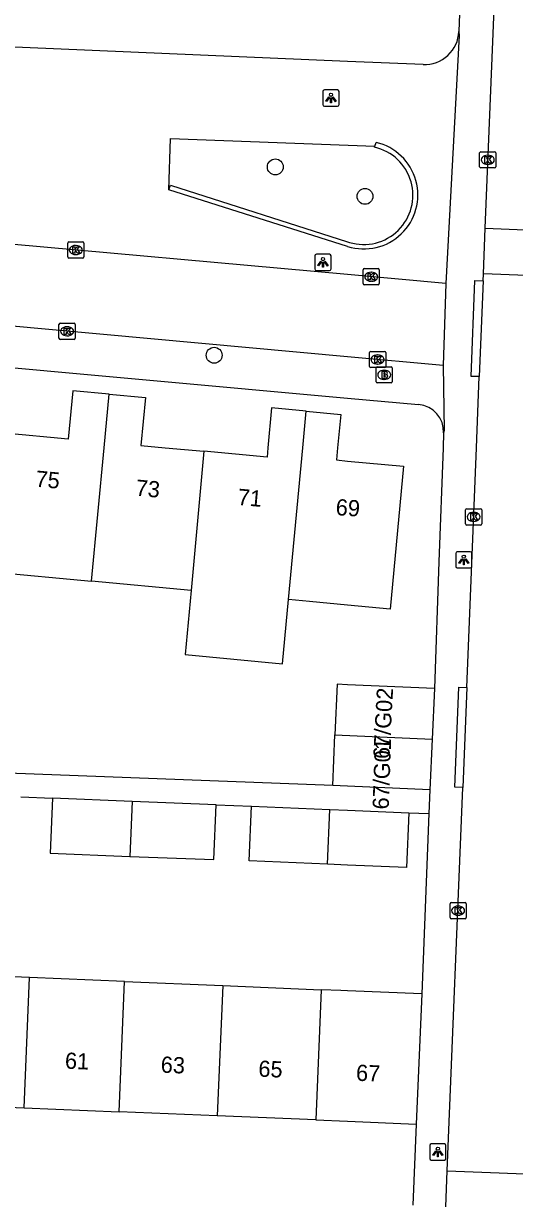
# Model space of a CAD drawing. Extents: x 161355 to 162026, y 386504 to 387459.
# Drawn here: x 161480 to 161510.3, y 386953.7 to 387026.1 of the extents above; entities that cross this region are included whole.
import ezdxf

# ---------------------------------------------------------------- set-up
doc = ezdxf.new("R2010")
doc.units = 0
for name, color, linetype in [('IMGEO_Boom', 7, 'Continuous'), ('IMGEO_Brandkraan', 7, 'Continuous'), ('IMGEO_Groenvoorziening', 7, 'Continuous'), ('IMGEO_Kolk', 7, 'Continuous'), ('IMGEO_Lichtpunt', 7, 'Continuous'), ('IMGEO_Muur', 7, 'Continuous'), ('IMGEO_Pand', 7, 'Continuous'), ('IMGEO_Pand_nummerreeks', 7, 'Continuous'), ('IMGEO_Rijbaan_lokaal_open', 7, 'Continuous'), ('IMGEO_Voetpad_open', 7, 'Continuous')]:
    doc.layers.add(name, color=color, linetype=linetype)

msp = doc.modelspace()

# ---------------------------------------------------------------- linework, layer by layer
at = {"layer": 'IMGEO_Boom'}
for centre in [(161495.537, 387017.301), (161501.071, 387015.487), (161491.767, 387005.697)]:
    msp.add_circle(centre, 0.489, dxfattribs=at)
at = {"layer": 'IMGEO_Brandkraan'}
for p, q in [((161501.751, 387004.067), (161501.751, 387004.919)), ((161501.826, 387004.993), (161502.678, 387004.993)), ((161502.239, 387004.773), (161502.264, 387004.773)), ((161502.752, 387004.919), (161502.752, 387004.067)), ((161502.678, 387003.993), (161501.826, 387003.993)), ((161502.262, 387004.213), (161502.237, 387004.213))]:
    msp.add_line(p, q, dxfattribs=at)
for points in [[(161501.751, 387004.067), (161501.751, 387004.919)], [(161501.826, 387004.993), (161502.678, 387004.993)], [(161502.099, 387004.693), (161502.099, 387004.293), (161502.312, 387004.293)], [(161502.33, 387004.693), (161502.099, 387004.693)], [(161502.278, 387004.612), (161502.224, 387004.612), (161502.224, 387004.536)], [(161502.224, 387004.536), (161502.277, 387004.536)], [(161502.286, 387004.46), (161502.224, 387004.46), (161502.224, 387004.379)], [(161502.752, 387004.919), (161502.752, 387004.067)], [(161502.678, 387003.993), (161501.826, 387003.993)], [(161502.224, 387004.379), (161502.286, 387004.379)]]:
    msp.add_lwpolyline(points, dxfattribs=at)
for centre, radius, start, end in [((161501.828, 387004.917), 0.0765, 91.55205, 178.44795), ((161501.828, 387004.917), 0.0765, 91.55205, 178.44795), ((161502.279, 387004.574), 0.0379, 267.82845, 90.93552), ((161502.287, 387004.419), 0.0404, 269.87594, 90.50774), ((161502.334, 387004.548), 0.145, 59.4692, 91.53667), ((161502.359, 387004.595), 0.0922, 285.51372, 58.15012), ((161502.364, 387004.403), 0.105, 301.31148, 78.98903), ((161502.676, 387004.917), 0.0765, 1.55205, 88.44795), ((161502.676, 387004.917), 0.0765, 1.55205, 88.44795), ((161501.828, 387004.069), 0.0765, 181.55205, 268.44795), ((161501.828, 387004.069), 0.0765, 181.55205, 268.44795), ((161502.318, 387004.544), 0.251, 268.66757, 293.53466), ((161502.676, 387004.069), 0.0765, 271.55205, 358.44795), ((161502.676, 387004.069), 0.0765, 271.55205, 358.44795)]:
    msp.add_arc(centre, radius, start, end, dxfattribs=at)
for centre, major_axis, ratio, start_param, end_param in [((161502.238, 387004.493), (-0.387, 0.002), 0.722429, 4.712389, 7.853982), ((161502.263, 387004.493), (-0.39, 0.002), 0.717154, 1.570796, 4.712389)]:
    msp.add_ellipse(centre, major_axis=major_axis, ratio=ratio, start_param=start_param, end_param=end_param, dxfattribs=at)
at = {"layer": 'IMGEO_Groenvoorziening'}
for points in [[(161501.654, 387018.518), (161501.674, 387018.574)], [(161488.965, 387015.899), (161489.071, 387016.176), (161500, 387012.687), (161500.112, 387012.651)]]:
    msp.add_lwpolyline(points, dxfattribs=at)
msp.add_arc((161500.99, 387015.556), 3.035, 253.19384, 77.35461, dxfattribs=at)
at = {"layer": 'IMGEO_Kolk'}
for p, q in [((161508.214, 387018.239), (161509.066, 387018.239)), ((161508.139, 387017.313), (161508.139, 387018.165)), ((161508.627, 387018.019), (161508.652, 387018.019)), ((161509.14, 387018.165), (161509.14, 387017.313)), ((161509.066, 387017.239), (161508.214, 387017.239)), ((161508.65, 387017.459), (161508.625, 387017.459)), ((161482.734, 387011.754), (161482.734, 387012.606)), ((161482.809, 387012.68), (161483.661, 387012.68)), ((161483.222, 387012.46), (161483.247, 387012.46)), ((161483.735, 387012.606), (161483.735, 387011.754)), ((161483.661, 387011.68), (161482.809, 387011.68)), ((161483.245, 387011.9), (161483.22, 387011.9)), ((161500.951, 387010.109), (161500.951, 387010.961)), ((161501.026, 387011.035), (161501.878, 387011.035)), ((161501.952, 387010.961), (161501.952, 387010.109)), ((161501.462, 387010.255), (161501.437, 387010.255)), ((161501.439, 387010.815), (161501.464, 387010.815)), ((161501.878, 387010.035), (161501.026, 387010.035)), ((161482.197, 387006.749), (161482.197, 387007.601)), ((161482.272, 387007.675), (161483.124, 387007.675)), ((161482.685, 387007.455), (161482.71, 387007.455)), ((161483.198, 387007.601), (161483.198, 387006.749)), ((161483.124, 387006.675), (161482.272, 387006.675)), ((161482.708, 387006.895), (161482.683, 387006.895)), ((161501.42, 387005.936), (161502.272, 387005.936)), ((161501.345, 387005.01), (161501.345, 387005.862)), ((161501.833, 387005.716), (161501.858, 387005.716)), ((161502.346, 387005.862), (161502.346, 387005.01)), ((161502.272, 387004.936), (161501.42, 387004.936)), ((161501.856, 387005.156), (161501.831, 387005.156)), ((161507.27, 386995.313), (161507.27, 386996.165)), ((161507.345, 386996.239), (161508.197, 386996.239)), ((161507.758, 386996.019), (161507.783, 386996.019)), ((161508.271, 386996.165), (161508.271, 386995.313)), ((161508.197, 386995.239), (161507.345, 386995.239)), ((161507.781, 386995.459), (161507.756, 386995.459)), ((161506.313, 386971.052), (161506.313, 386971.904)), ((161506.388, 386971.978), (161507.24, 386971.978)), ((161507.314, 386971.904), (161507.314, 386971.052)), ((161506.824, 386971.198), (161506.799, 386971.198)), ((161506.801, 386971.758), (161506.826, 386971.758)), ((161507.24, 386970.978), (161506.388, 386970.978))]:
    msp.add_line(p, q, dxfattribs=at)
for points in [[(161508.214, 387018.239), (161509.066, 387018.239)], [(161508.139, 387017.313), (161508.139, 387018.165)], [(161508.46, 387017.939), (161508.583, 387017.939), (161508.583, 387017.788), (161508.713, 387017.939), (161508.877, 387017.939), (161508.731, 387017.788), (161508.884, 387017.539), (161508.732, 387017.539), (161508.647, 387017.703), (161508.583, 387017.636), (161508.583, 387017.539), (161508.46, 387017.539), (161508.46, 387017.939)], [(161509.14, 387018.165), (161509.14, 387017.313)], [(161509.066, 387017.239), (161508.214, 387017.239)], [(161482.734, 387011.754), (161482.734, 387012.606)], [(161482.809, 387012.68), (161483.661, 387012.68)], [(161483.735, 387012.606), (161483.735, 387011.754)], [(161483.661, 387011.68), (161482.809, 387011.68)], [(161483.055, 387012.38), (161483.178, 387012.38), (161483.178, 387012.229), (161483.308, 387012.38), (161483.472, 387012.38), (161483.326, 387012.229), (161483.479, 387011.98), (161483.327, 387011.98), (161483.242, 387012.144), (161483.178, 387012.077), (161483.178, 387011.98), (161483.055, 387011.98), (161483.055, 387012.38)], [(161500.951, 387010.109), (161500.951, 387010.961)], [(161501.026, 387011.035), (161501.878, 387011.035)], [(161501.952, 387010.961), (161501.952, 387010.109)], [(161501.272, 387010.735), (161501.395, 387010.735), (161501.395, 387010.584), (161501.525, 387010.735), (161501.689, 387010.735), (161501.543, 387010.584), (161501.696, 387010.335), (161501.544, 387010.335), (161501.459, 387010.499), (161501.395, 387010.432), (161501.395, 387010.335), (161501.272, 387010.335), (161501.272, 387010.735)], [(161501.878, 387010.035), (161501.026, 387010.035)], [(161482.197, 387006.749), (161482.197, 387007.601)], [(161482.272, 387007.675), (161483.124, 387007.675)], [(161482.518, 387007.375), (161482.641, 387007.375), (161482.641, 387007.224), (161482.771, 387007.375), (161482.935, 387007.375), (161482.789, 387007.224), (161482.942, 387006.975), (161482.79, 387006.975), (161482.705, 387007.139), (161482.641, 387007.072), (161482.641, 387006.975), (161482.518, 387006.975), (161482.518, 387007.375)], [(161483.198, 387007.601), (161483.198, 387006.749)], [(161483.124, 387006.675), (161482.272, 387006.675)], [(161501.42, 387005.936), (161502.272, 387005.936)], [(161501.345, 387005.01), (161501.345, 387005.862)], [(161501.666, 387005.636), (161501.789, 387005.636), (161501.789, 387005.485), (161501.919, 387005.636), (161502.083, 387005.636), (161501.937, 387005.485), (161502.09, 387005.236), (161501.938, 387005.236), (161501.853, 387005.4), (161501.789, 387005.333), (161501.789, 387005.236), (161501.666, 387005.236), (161501.666, 387005.636)], [(161502.346, 387005.862), (161502.346, 387005.01)], [(161502.272, 387004.936), (161501.42, 387004.936)], [(161507.27, 386995.313), (161507.27, 386996.165)], [(161507.345, 386996.239), (161508.197, 386996.239)], [(161507.591, 386995.939), (161507.714, 386995.939), (161507.714, 386995.788), (161507.844, 386995.939), (161508.008, 386995.939), (161507.862, 386995.788), (161508.015, 386995.539), (161507.863, 386995.539), (161507.778, 386995.703), (161507.714, 386995.636), (161507.714, 386995.539), (161507.591, 386995.539), (161507.591, 386995.939)], [(161508.271, 386996.165), (161508.271, 386995.313)], [(161508.197, 386995.239), (161507.345, 386995.239)], [(161506.313, 386971.052), (161506.313, 386971.904)], [(161506.388, 386971.978), (161507.24, 386971.978)], [(161507.314, 386971.904), (161507.314, 386971.052)], [(161506.634, 386971.678), (161506.757, 386971.678), (161506.757, 386971.527), (161506.887, 386971.678), (161507.051, 386971.678), (161506.905, 386971.527), (161507.058, 386971.278), (161506.906, 386971.278), (161506.821, 386971.442), (161506.757, 386971.375), (161506.757, 386971.278), (161506.634, 386971.278), (161506.634, 386971.678)], [(161507.24, 386970.978), (161506.388, 386970.978)]]:
    msp.add_lwpolyline(points, dxfattribs=at)
for centre, start, end in [((161508.216, 387018.163), 91.55205, 178.44795), ((161508.216, 387018.163), 91.55205, 178.44795), ((161509.064, 387018.163), 1.55205, 88.44795), ((161509.064, 387018.163), 1.55205, 88.44795), ((161508.216, 387017.315), 181.55205, 268.44795), ((161508.216, 387017.315), 181.55205, 268.44795), ((161509.064, 387017.315), 271.55205, 358.44795), ((161509.064, 387017.315), 271.55205, 358.44795), ((161482.811, 387012.604), 91.55205, 178.44795), ((161482.811, 387012.604), 91.55205, 178.44795), ((161483.659, 387012.604), 1.55205, 88.44795), ((161483.659, 387012.604), 1.55205, 88.44795), ((161482.811, 387011.756), 181.55205, 268.44795), ((161482.811, 387011.756), 181.55205, 268.44795), ((161483.659, 387011.756), 271.55205, 358.44795), ((161483.659, 387011.756), 271.55205, 358.44795), ((161501.028, 387010.959), 91.55205, 178.44795), ((161501.028, 387010.959), 91.55205, 178.44795), ((161501.876, 387010.959), 1.55205, 88.44795), ((161501.876, 387010.959), 1.55205, 88.44795), ((161501.028, 387010.111), 181.55205, 268.44795), ((161501.028, 387010.111), 181.55205, 268.44795), ((161501.876, 387010.111), 271.55205, 358.44795), ((161501.876, 387010.111), 271.55205, 358.44795), ((161482.274, 387007.599), 91.55205, 178.44795), ((161482.274, 387007.599), 91.55205, 178.44795), ((161483.122, 387007.599), 1.55205, 88.44795), ((161483.122, 387007.599), 1.55205, 88.44795), ((161482.274, 387006.751), 181.55205, 268.44795), ((161482.274, 387006.751), 181.55205, 268.44795), ((161483.122, 387006.751), 271.55205, 358.44795), ((161483.122, 387006.751), 271.55205, 358.44795), ((161501.422, 387005.86), 91.55205, 178.44795), ((161501.422, 387005.86), 91.55205, 178.44795), ((161502.27, 387005.86), 1.55205, 88.44795), ((161502.27, 387005.86), 1.55205, 88.44795), ((161501.422, 387005.012), 181.55205, 268.44795), ((161501.422, 387005.012), 181.55205, 268.44795), ((161502.27, 387005.012), 271.55205, 358.44795), ((161502.27, 387005.012), 271.55205, 358.44795), ((161507.347, 386996.163), 91.55205, 178.44795), ((161507.347, 386996.163), 91.55205, 178.44795), ((161508.195, 386996.163), 1.55205, 88.44795), ((161508.195, 386996.163), 1.55205, 88.44795), ((161507.347, 386995.315), 181.55205, 268.44795), ((161507.347, 386995.315), 181.55205, 268.44795), ((161508.195, 386995.315), 271.55205, 358.44795), ((161508.195, 386995.315), 271.55205, 358.44795), ((161506.39, 386971.902), 91.55205, 178.44795), ((161506.39, 386971.902), 91.55205, 178.44795), ((161507.238, 386971.902), 1.55205, 88.44795), ((161507.238, 386971.902), 1.55205, 88.44795), ((161506.39, 386971.054), 181.55205, 268.44795), ((161506.39, 386971.054), 181.55205, 268.44795), ((161507.238, 386971.054), 271.55205, 358.44795), ((161507.238, 386971.054), 271.55205, 358.44795)]:
    msp.add_arc(centre, 0.0765, start, end, dxfattribs=at)
for centre, major_axis, ratio, start_param, end_param in [((161508.626, 387017.739), (-0.387, 0.002), 0.722429, 4.712389, 7.853982), ((161508.651, 387017.739), (-0.39, 0.002), 0.717154, 1.570796, 4.712389), ((161483.221, 387012.18), (-0.387, 0.002), 0.722429, 4.712389, 7.853982), ((161483.246, 387012.18), (-0.39, 0.002), 0.717154, 1.570796, 4.712389), ((161501.438, 387010.535), (-0.387, 0.002), 0.722429, 4.712389, 7.853982), ((161501.463, 387010.535), (-0.39, 0.002), 0.717154, 1.570796, 4.712389), ((161482.684, 387007.175), (-0.387, 0.002), 0.722429, 4.712389, 7.853982), ((161482.709, 387007.175), (-0.39, 0.002), 0.717154, 1.570796, 4.712389), ((161501.832, 387005.436), (-0.387, 0.002), 0.722429, 4.712389, 7.853982), ((161501.857, 387005.436), (-0.39, 0.002), 0.717154, 1.570796, 4.712389), ((161507.757, 386995.739), (-0.387, 0.002), 0.722429, 4.712389, 7.853982), ((161507.782, 386995.739), (-0.39, 0.002), 0.717154, 1.570796, 4.712389), ((161506.8, 386971.478), (-0.387, 0.002), 0.722429, 4.712389, 7.853982), ((161506.825, 386971.478), (-0.39, 0.002), 0.717154, 1.570796, 4.712389)]:
    msp.add_ellipse(centre, major_axis=major_axis, ratio=ratio, start_param=start_param, end_param=end_param, dxfattribs=at)
at = {"layer": 'IMGEO_Lichtpunt'}
for p, q in [((161498.471, 387021.948), (161498.471, 387021.141)), ((161498.471, 387021.948), (161498.471, 387021.141)), ((161499.373, 387022.043), (161498.565, 387022.043)), ((161499.373, 387022.043), (161498.565, 387022.043)), ((161499.467, 387021.141), (161499.467, 387021.948)), ((161499.467, 387021.141), (161499.467, 387021.948)), ((161498.565, 387021.047), (161499.373, 387021.047)), ((161498.565, 387021.047), (161499.373, 387021.047)), ((161497.978, 387011.823), (161497.978, 387011.016)), ((161497.978, 387011.823), (161497.978, 387011.016)), ((161498.88, 387011.918), (161498.072, 387011.918)), ((161498.88, 387011.918), (161498.072, 387011.918)), ((161498.974, 387011.016), (161498.974, 387011.823)), ((161498.974, 387011.016), (161498.974, 387011.823)), ((161498.072, 387010.922), (161498.88, 387010.922)), ((161498.072, 387010.922), (161498.88, 387010.922)), ((161507.565, 386993.588), (161506.757, 386993.588)), ((161507.565, 386993.588), (161506.757, 386993.588)), ((161506.663, 386993.493), (161506.663, 386992.686)), ((161506.663, 386993.493), (161506.663, 386992.686)), ((161507.659, 386992.686), (161507.659, 386993.493)), ((161507.659, 386992.686), (161507.659, 386993.493)), ((161506.757, 386992.592), (161507.565, 386992.592)), ((161506.757, 386992.592), (161507.565, 386992.592)), ((161505.065, 386957.015), (161505.065, 386956.208)), ((161505.065, 386957.015), (161505.065, 386956.208)), ((161505.967, 386957.11), (161505.159, 386957.11)), ((161505.967, 386957.11), (161505.159, 386957.11)), ((161506.061, 386956.208), (161506.061, 386957.015)), ((161506.061, 386956.208), (161506.061, 386957.015)), ((161505.159, 386956.114), (161505.967, 386956.114)), ((161505.159, 386956.114), (161505.967, 386956.114))]:
    msp.add_line(p, q, dxfattribs=at)
for points in [[(161498.845, 387021.612), (161498.884, 387021.584), (161498.696, 387021.322), (161498.658, 387021.349), (161498.845, 387021.612)], [(161498.947, 387021.564), (161498.994, 387021.564), (161498.994, 387021.242), (161498.947, 387021.242), (161498.947, 387021.564)], [(161499.057, 387021.584), (161499.095, 387021.611), (161499.282, 387021.349), (161499.243, 387021.321), (161499.057, 387021.584)], [(161498.352, 387011.487), (161498.391, 387011.459), (161498.203, 387011.197), (161498.165, 387011.224), (161498.352, 387011.487)], [(161498.454, 387011.439), (161498.501, 387011.439), (161498.501, 387011.117), (161498.454, 387011.117), (161498.454, 387011.439)], [(161498.564, 387011.459), (161498.602, 387011.486), (161498.789, 387011.224), (161498.75, 387011.196), (161498.564, 387011.459)], [(161507.037, 386993.157), (161507.076, 386993.129), (161506.888, 386992.867), (161506.85, 386992.894), (161507.037, 386993.157)], [(161507.139, 386993.109), (161507.186, 386993.109), (161507.186, 386992.787), (161507.139, 386992.787), (161507.139, 386993.109)], [(161507.249, 386993.129), (161507.287, 386993.156), (161507.474, 386992.894), (161507.435, 386992.866), (161507.249, 386993.129)], [(161505.439, 386956.679), (161505.478, 386956.651), (161505.29, 386956.389), (161505.252, 386956.416), (161505.439, 386956.679)], [(161505.651, 386956.651), (161505.689, 386956.678), (161505.876, 386956.416), (161505.837, 386956.388), (161505.651, 386956.651)], [(161505.541, 386956.631), (161505.588, 386956.631), (161505.588, 386956.309), (161505.541, 386956.309), (161505.541, 386956.631)]]:
    msp.add_lwpolyline(points, dxfattribs=at)
for centre in [(161498.97, 387021.746), (161498.477, 387011.621), (161507.162, 386993.291), (161505.564, 386956.813)]:
    msp.add_circle(centre, 0.0994, dxfattribs=at)
for centre, start, end in [((161498.565, 387021.948), 90, 180), ((161498.565, 387021.948), 90, 180), ((161499.373, 387021.948), 0, 90), ((161499.373, 387021.948), 0, 90), ((161498.565, 387021.141), 180, 270), ((161498.565, 387021.141), 180, 270), ((161499.373, 387021.141), 270, 0), ((161499.373, 387021.141), 270, 360), ((161498.072, 387011.823), 90, 180), ((161498.072, 387011.823), 90, 180), ((161498.88, 387011.823), 0, 90), ((161498.88, 387011.823), 0, 90), ((161498.072, 387011.016), 180, 270), ((161498.072, 387011.016), 180, 270), ((161498.88, 387011.016), 270, 0), ((161498.88, 387011.016), 270, 360), ((161506.757, 386993.493), 90, 180), ((161506.757, 386993.493), 90, 180), ((161507.565, 386993.493), 0, 90), ((161507.565, 386993.493), 0, 90), ((161506.757, 386992.686), 180, 270), ((161506.757, 386992.686), 180, 270), ((161507.565, 386992.686), 270, 0), ((161507.565, 386992.686), 270, 360), ((161505.159, 386957.015), 90, 180), ((161505.159, 386957.015), 90, 180), ((161505.967, 386957.015), 0, 90), ((161505.967, 386957.015), 0, 90), ((161505.159, 386956.208), 180, 270), ((161505.159, 386956.208), 180, 270), ((161505.967, 386956.208), 270, 0), ((161505.967, 386956.208), 270, 360)]:
    msp.add_arc(centre, 0.0946, start, end, dxfattribs=at)
at = {"layer": 'IMGEO_Muur'}
for points in [[(161505.632, 386992.961), (161505.35, 386985.166)], [(161505.014, 386977.455), (161504.565, 386966.352)]]:
    msp.add_lwpolyline(points, dxfattribs=at)
at = {"layer": 'IMGEO_Pand'}
for points in [[(161485.285, 387003.307), (161483.042, 387003.514), (161482.765, 387000.524), (161478.838, 387000.888)], [(161484.208, 386991.788), (161484.976, 387000), (161485.285, 387003.307)], [(161485.285, 387003.307), (161487.528, 387003.099), (161487.254, 387000.139), (161488.754, 387000), (161491.14, 386999.779)], [(161497.442, 387002.251), (161495.306, 387002.449), (161495.08, 387000), (161495.026, 386999.419), (161491.14, 386999.779)], [(161496.358, 386990.651), (161497.232, 387000), (161497.442, 387002.251)], [(161497.442, 387002.251), (161499.582, 387002.053), (161499.379, 387000), (161499.305, 386999.246), (161500, 386999.181), (161503.454, 386998.858), (161502.631, 386990.063), (161500, 386990.31), (161497.653, 386990.53), (161496.358, 386990.651)], [(161491.14, 386999.779), (161490.339, 386991.214)], [(161478.041, 386992.364), (161484.208, 386991.788)], [(161490.339, 386991.214), (161484.208, 386991.788)], [(161490.339, 386991.214), (161489.969, 386987.255), (161495.988, 386986.692), (161496.358, 386990.651)], [(161505.35, 386985.166), (161500, 386985.396), (161499.353, 386985.424), (161499.219, 386982.315)], [(161505.35, 386985.166), (161505.212, 386982.05)], [(161499.085, 386979.191), (161499.219, 386982.315)], [(161499.219, 386982.315), (161505.212, 386982.05)], [(161505.212, 386982.05), (161505.074, 386978.933)], [(161505.074, 386978.933), (161500, 386979.152), (161499.085, 386979.191)], [(161481.796, 386978.405), (161481.654, 386975.011), (161486.561, 386974.825)], [(161486.701, 386978.212), (161481.796, 386978.405)], [(161486.701, 386978.212), (161486.561, 386974.825)], [(161486.561, 386974.825), (161491.752, 386974.629), (161491.888, 386978.007)], [(161491.888, 386978.007), (161486.701, 386978.212)], [(161498.764, 386974.341), (161493.924, 386974.547), (161494.068, 386977.921)], [(161494.068, 386977.921), (161498.904, 386977.716)], [(161498.764, 386974.341), (161498.904, 386977.716)], [(161498.904, 386977.716), (161500, 386977.669), (161503.777, 386977.508)], [(161503.777, 386977.508), (161503.634, 386974.134), (161500, 386974.289), (161498.764, 386974.341)], [(161480.376, 386967.356), (161474.393, 386967.604)], [(161480.043, 386959.328), (161480.376, 386967.356)], [(161486.241, 386967.113), (161480.376, 386967.356)], [(161485.908, 386959.084), (161486.241, 386967.113)], [(161486.241, 386967.113), (161492.292, 386966.862)], [(161492.292, 386966.862), (161491.959, 386958.833)], [(161492.292, 386966.862), (161498.365, 386966.61)], [(161498.365, 386966.61), (161498.032, 386958.582)], [(161504.565, 386966.352), (161500, 386966.542), (161499.57, 386966.56), (161498.365, 386966.61)], [(161504.565, 386966.352), (161504.232, 386958.325)], [(161474.061, 386959.576), (161480.043, 386959.328)], [(161480.043, 386959.328), (161485.908, 386959.084)], [(161491.959, 386958.833), (161485.908, 386959.084)], [(161498.032, 386958.582), (161491.959, 386958.833)], [(161498.032, 386958.582), (161500, 386958.5), (161504.232, 386958.325)]]:
    msp.add_lwpolyline(points, dxfattribs=at)
at = {"layer": 'IMGEO_Rijbaan_lokaal_open'}
for points in [[(161508.486, 387013.528), (161508.97, 387025.525), (161510.001, 387051.057)], [(161508.372, 387010.706), (161508.486, 387013.528)], [(161508.486, 387013.528), (161515.367, 387013.247)], [(161506.058, 387010.118), (161500, 387010.665), (161477.129, 387012.73)], [(161505.887, 387005.07), (161500, 387005.605), (161442.235, 387010.876)], [(161508.355, 387010.286), (161508.117, 387004.385)], [(161508.355, 387010.286), (161508.372, 387010.706)], [(161515.254, 387010.439), (161508.372, 387010.706)], [(161506.058, 387010.118), (161505.887, 387005.07)], [(161507.346, 386985.218), (161507.941, 387000), (161508.117, 387004.385)], [(161507.346, 386985.218), (161507.097, 386979.058)], [(161506.146, 386955.446), (161507.097, 386979.058)], [(161506.035, 386952.669), (161506.146, 386955.446)], [(161506.146, 386955.446), (161513.065, 386955.173)]]:
    msp.add_lwpolyline(points, dxfattribs=at)
at = {"layer": 'IMGEO_Voetpad_open'}
for points in [[(161507.032, 387030.521), (161506.857, 387025.653)], [(161504.653, 387023.606), (161500, 387023.805), (161437.454, 387026.478)], [(161506.857, 387025.653), (161506.871, 387025.402), (161506.058, 387010.118)], [(161488.965, 387015.899), (161489.065, 387019.045), (161501.674, 387018.574)], [(161501.674, 387018.574), (161501.76, 387018.809)], [(161500, 387012.406), (161488.965, 387015.899)], [(161499.085, 386979.191), (161430.824, 386981.776), (161432.262, 387011.478)], [(161438.239, 387011.243), (161438.114, 387008.687), (161500, 387003.064), (161504.372, 387002.667)], [(161508.117, 387004.385), (161507.614, 387004.396), (161507.848, 387010.297), (161508.355, 387010.286)], [(161505.887, 387005.07), (161505.943, 387001.066), (161505.919, 387000.91)], [(161505.919, 387000.91), (161505.886, 387000), (161505.632, 386992.961), (161505.35, 386985.166)], [(161507.097, 386979.058), (161506.615, 386979.078), (161506.858, 386985.239), (161507.346, 386985.218)], [(161479.844, 386978.482), (161481.796, 386978.405)], [(161505.074, 386978.933), (161505.014, 386977.455)], [(161491.888, 386978.007), (161494.068, 386977.921)], [(161503.777, 386977.508), (161505.014, 386977.455)], [(161505.014, 386977.455), (161504.565, 386966.352)], [(161504.232, 386958.325), (161504.021, 386953.33)]]:
    msp.add_lwpolyline(points, dxfattribs=at)
for centre, radius, start, end in [((161504.741, 387025.721), 2.117, 267.60537, 358.1644), ((161501.007, 387015.573), 3.323, 252.35967, 76.90155), ((161504.22, 387000.973), 1.701, 357.86763, 84.85879)]:
    msp.add_arc(centre, radius, start, end, dxfattribs=at)

# ---------------------------------------------------------------- texts
at = {"layer": 'IMGEO_Pand_nummerreeks'}
for s, rotation, p in [('75', 354.87859, (161480.719, 386997.602)), ('73', 354.87859, (161486.896, 386997.049)), ('71', 354.87776, (161493.185, 386996.485)), ('69', 356.22024, (161499.242, 386995.851)), ('67/G02', 86.88494, (161502.568, 386980.805)), ('67/G01', 87.98338, (161502.531, 386977.703)), ('61', 357.6255, (161482.551, 386961.746)), ('63', 357.6255, (161488.459, 386961.502)), ('65', 357.6255, (161494.48, 386961.252)), ('67', 357.6255, (161500.501, 386961.002))]:
    msp.add_text(s, height=1, rotation=rotation, dxfattribs=at).set_placement(p)

doc.saveas('drawing.dxf')
